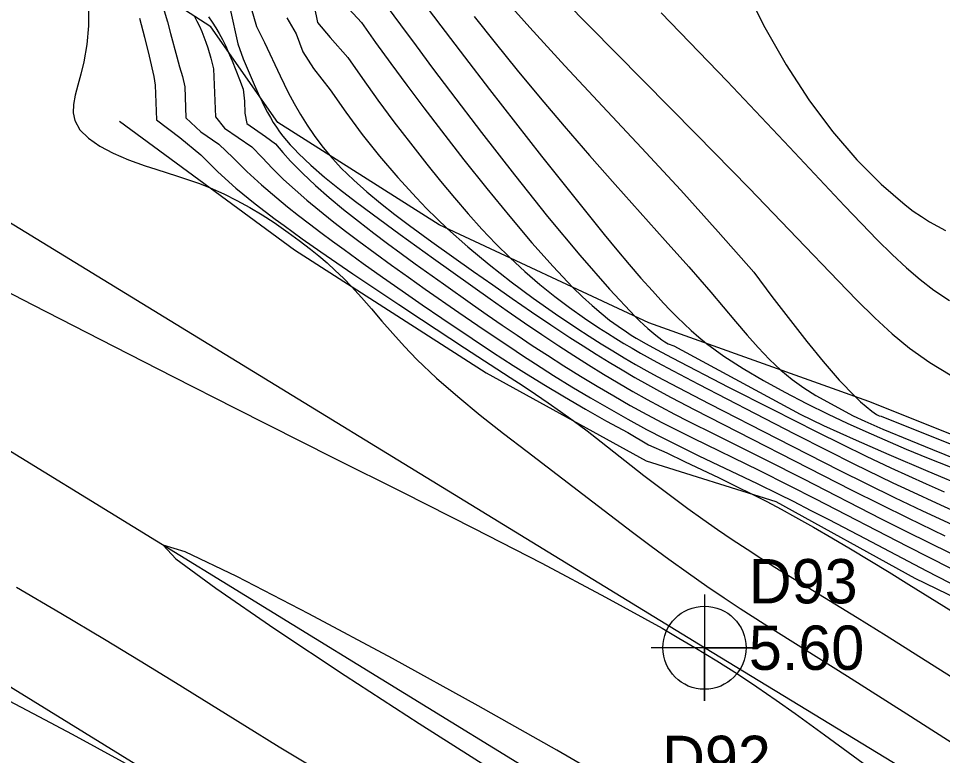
# Model space of a CAD drawing. Extents: x 2356077 to 2359823, y 225951 to 227822.
# Drawn here: x 2357257.6 to 2357309.7, y 226899 to 226940.5 of the extents above; entities that cross this region are included whole.
import ezdxf

# ---------------------------------------------------------------- set-up
doc = ezdxf.new("R2010")
doc.units = 0
for name, color, linetype in [('DTM Contours Major', 7, 'Continuous'), ('DTM Contours Minor', 7, 'Continuous'), ('Exist DTM Crownline', 7, 'Continuous'), ('Exist DTM Crownline Cogo Number', 7, 'Continuous'), ('Exist Roads EOP', 7, 'Continuous'), ('Exist Roads EOP Cogo Elevation', 7, 'Continuous'), ('Exist Roads EOP Cogo Number', 7, 'Continuous'), ('Exist Roads EOP Cogo Point CELL', 7, 'Continuous'), ('PH Exist DTM Breakline', 7, 'Continuous')]:
    doc.layers.add(name, color=color, linetype=linetype)

msp = doc.modelspace()

# ---------------------------------------------------------------- linework, layer by layer
at = {"layer": 'DTM Contours Major'}
for points in [[(2357265.861, 226940.962), (2357266.049, 226940.345), (2357266.222, 226939.701), (2357266.567, 226938.368), (2357266.724, 226937.82), (2357266.898, 226937.274), (2357267.019, 226936.685), (2357267.085, 226934.933), (2357267.923, 226934.144), (2357268.947, 226933.441), (2357269.74, 226932.684), (2357270.516, 226931.91), (2357271.342, 226931.155), (2357272.206, 226930.417), (2357272.811, 226929.923), (2357273.427, 226929.434), (2357274.054, 226928.95), (2357274.692, 226928.467), (2357275.342, 226927.984), (2357276.003, 226927.501), (2357277.075, 226926.726), (2357278.169, 226925.948), (2357279.279, 226925.17), (2357280.397, 226924.396), (2357281.517, 226923.631), (2357283.212, 226922.491), (2357284.37, 226921.727), (2357285.537, 226920.974), (2357286.129, 226920.598), (2357287.265, 226919.893), (2357288.424, 226919.194), (2357289.602, 226918.505), (2357290.792, 226917.832), (2357291.989, 226917.179), (2357293.166, 226916.486), (2357294.194, 226916.046), (2357295.193, 226915.559), (2357297.145, 226914.621), (2357298.087, 226914.165), (2357298.999, 226913.711), (2357299.825, 226913.286), (2357300.634, 226912.854), (2357301.444, 226912.41), (2357302.46, 226911.838), (2357303.498, 226911.24), (2357304.557, 226910.617), (2357305.635, 226909.971), (2357306.731, 226909.304), (2357307.845, 226908.616), (2357310.201, 226907.139)], [(2357283.329, 226940.643), (2357284.51, 226939.163), (2357285.755, 226937.628), (2357287.055, 226936.058), (2357288.398, 226934.471), (2357289.835, 226932.818), (2357291.282, 226931.182), (2357294.106, 226928.021), (2357295.433, 226926.522), (2357296.669, 226925.095), (2357298.06, 226923.448), (2357298.714, 226922.686), (2357299.351, 226921.972), (2357299.984, 226921.312), (2357300.62, 226920.71), (2357301.258, 226920.177), (2357301.911, 226919.697), (2357302.592, 226919.273), (2357304.702, 226918.132), (2357305.357, 226917.83), (2357306.38, 226917.383), (2357307.926, 226916.736), (2357309.178, 226916.225), (2357313.164, 226914.616)], [(2357272.765, 226940.576), (2357273.293, 226939.673), (2357273.667, 226938.661), (2357274.278, 226937.72), (2357275.221, 226936.519), (2357276.093, 226935.257), (2357277.023, 226934.004), (2357278.002, 226932.771), (2357279.023, 226931.572), (2357280.078, 226930.417), (2357280.65, 226929.826), (2357281.235, 226929.248), (2357281.837, 226928.676), (2357282.982, 226927.656), (2357284.183, 226926.657), (2357285.419, 226925.689), (2357286.668, 226924.762), (2357287.91, 226923.884), (2357289.124, 226923.067), (2357289.812, 226922.62), (2357290.485, 226922.194), (2357291.145, 226921.789), (2357291.794, 226921.401), (2357292.433, 226921.029), (2357293.066, 226920.672), (2357293.655, 226920.347), (2357294.828, 226919.719), (2357296.602, 226918.799), (2357300.416, 226916.842), (2357303.914, 226915.064), (2357305.471, 226914.285), (2357307.03, 226913.522), (2357308.605, 226912.77), (2357311.007, 226911.651)]]:
    msp.add_lwpolyline(points, dxfattribs=at)
at = {"layer": 'DTM Contours Minor'}
for points in [[(2357279.394, 226942.879), (2357281.452, 226940.133), (2357282.783, 226938.377), (2357284.199, 226936.532), (2357285.66, 226934.649), (2357287.125, 226932.78), (2357288.553, 226930.978), (2357289.905, 226929.294), (2357290.663, 226928.363), (2357291.384, 226927.489), (2357292.073, 226926.669), (2357292.736, 226925.898), (2357293.378, 226925.172), (2357294.005, 226924.489), (2357294.388, 226924.083), (2357294.773, 226923.69), (2357295.165, 226923.308), (2357295.57, 226922.935), (2357295.992, 226922.568), (2357296.438, 226922.207), (2357297.417, 226921.492), (2357298.491, 226920.792), (2357299.638, 226920.113), (2357300.839, 226919.455), (2357302.059, 226918.825), (2357303.289, 226918.224), (2357304.356, 226917.722), (2357305.417, 226917.24), (2357306.479, 226916.773), (2357307.696, 226916.253), (2357308.923, 226915.743), (2357310.162, 226915.241)], [(2357287.059, 226942.943), (2357289.827, 226940.114), (2357295.864, 226933.991), (2357298.827, 226930.966), (2357301.549, 226928.148), (2357303.848, 226925.735), (2357304.901, 226924.654), (2357305.913, 226923.662), (2357306.899, 226922.76), (2357307.876, 226921.952), (2357309.015, 226921.136), (2357310.166, 226920.442)], [(2357277.626, 226942.314), (2357279.187, 226940.179), (2357280.057, 226938.996), (2357280.992, 226937.737), (2357281.993, 226936.402), (2357283.746, 226934.102), (2357285.6, 226931.72), (2357287.474, 226929.375), (2357289.286, 226927.184), (2357290.955, 226925.266), (2357292.4, 226923.738), (2357292.65, 226923.494), (2357292.89, 226923.268), (2357293.122, 226923.057), (2357293.348, 226922.86), (2357293.571, 226922.674), (2357293.904, 226922.413), (2357294.076, 226922.302), (2357294.274, 226922.196), (2357294.591, 226922.072), (2357301.717, 226918.213), (2357303.027, 226917.587), (2357304.877, 226916.759), (2357306.714, 226915.955), (2357308.915, 226915.012), (2357311.15, 226914.073)], [(2357298.595, 226942.295), (2357299.717, 226940.027), (2357300.919, 226937.916), (2357302.202, 226935.958), (2357303.54, 226934.171), (2357304.908, 226932.573), (2357306.281, 226931.185), (2357307.633, 226930.023), (2357308.09, 226929.679), (2357308.544, 226929.363), (2357308.998, 226929.076), (2357309.453, 226928.817), (2357309.913, 226928.585)], [(2357261.592, 226941.239), (2357261.592, 226940.134), (2357261.493, 226939.072), (2357261.32, 226938.091), (2357261.152, 226937.402), (2357260.983, 226936.777), (2357260.837, 226936.211), (2357260.742, 226935.694), (2357260.725, 226935.22), (2357260.813, 226934.781), (2357261.106, 226934.261), (2357261.585, 226933.784), (2357262.221, 226933.345), (2357262.985, 226932.942), (2357263.848, 226932.572), (2357264.781, 226932.23), (2357265.382, 226932.032), (2357266.61, 226931.641), (2357267.228, 226931.438), (2357267.841, 226931.223), (2357268.446, 226930.99), (2357269.215, 226930.653), (2357269.96, 226930.281), (2357270.68, 226929.881), (2357271.377, 226929.46), (2357272.049, 226929.023), (2357272.854, 226928.465), (2357273.47, 226928.014), (2357274.102, 226927.529), (2357274.574, 226927.148), (2357275.041, 226926.75), (2357275.503, 226926.332), (2357275.963, 226925.89), (2357276.423, 226925.418), (2357276.979, 226924.808), (2357277.546, 226924.157), (2357278.133, 226923.474), (2357278.75, 226922.766), (2357279.405, 226922.042), (2357280.108, 226921.311), (2357281.212, 226920.26), (2357282.409, 226919.212), (2357283.676, 226918.17), (2357284.988, 226917.134), (2357286.323, 226916.108), (2357290.028, 226913.276), (2357292.264, 226911.569), (2357293.315, 226910.777), (2357294.313, 226910.038), (2357295.411, 226909.245), (2357296.444, 226908.523), (2357297.429, 226907.856), (2357298.337, 226907.261), (2357299.69, 226906.398), (2357304.379, 226903.447), (2357307.728, 226901.317), (2357310.947, 226899.257)], [(2357274.307, 226941.236), (2357274.51, 226940.313), (2357275.211, 226939.469), (2357276.205, 226938.347), (2357277.036, 226937.148), (2357277.909, 226935.935), (2357278.813, 226934.717), (2357279.738, 226933.506), (2357280.673, 226932.315), (2357281.444, 226931.358), (2357282.217, 226930.425), (2357282.993, 226929.522), (2357283.774, 226928.652), (2357284.562, 226927.82), (2357285.358, 226927.03), (2357286.192, 226926.261), (2357287.032, 226925.539), (2357287.873, 226924.864), (2357288.713, 226924.232), (2357289.545, 226923.642), (2357290.366, 226923.092), (2357290.84, 226922.787), (2357291.31, 226922.494), (2357291.778, 226922.211), (2357292.245, 226921.935), (2357292.714, 226921.666), (2357293.633, 226921.155), (2357294.545, 226920.664), (2357295.973, 226919.914), (2357299.167, 226918.255), (2357301.395, 226917.11), (2357303.255, 226916.166), (2357304.736, 226915.426), (2357306.207, 226914.705), (2357306.943, 226914.352), (2357307.832, 226913.933), (2357309.622, 226913.107), (2357312.354, 226911.875)], [(2357276.02, 226941.344), (2357276.972, 226940.312), (2357277.778, 226939.182), (2357278.638, 226938.001), (2357279.546, 226936.773), (2357280.5, 226935.503), (2357281.497, 226934.198), (2357282.759, 226932.573), (2357284.048, 226930.949), (2357285.335, 226929.371), (2357286.589, 226927.887), (2357287.781, 226926.542), (2357288.879, 226925.384), (2357289.444, 226924.832), (2357289.976, 226924.344), (2357290.483, 226923.911), (2357290.971, 226923.525), (2357291.446, 226923.178), (2357291.915, 226922.86), (2357292.189, 226922.684), (2357292.464, 226922.514), (2357293.025, 226922.185), (2357293.609, 226921.861), (2357294.492, 226921.392), (2357297.672, 226919.75), (2357300.128, 226918.496), (2357302.655, 226917.223), (2357304.056, 226916.528), (2357305.439, 226915.856), (2357306.816, 226915.202), (2357307.815, 226914.739), (2357308.819, 226914.282), (2357309.828, 226913.831)], [(2357285.351, 226941.292), (2357286.467, 226940.026), (2357288.438, 226937.867), (2357290.568, 226935.587), (2357292.775, 226933.235), (2357294.976, 226930.857), (2357297.089, 226928.502), (2357299.101, 226926.221), (2357300.12, 226924.857), (2357302.086, 226922.327), (2357303.002, 226921.184), (2357303.901, 226920.141), (2357304.803, 226919.212), (2357305.115, 226918.923), (2357305.429, 226918.647), (2357305.747, 226918.384), (2357306.014, 226918.194), (2357306.165, 226918.133), (2357306.273, 226918.117), (2357315.188, 226914.53)], [(2357267.542, 226940.683), (2357267.705, 226940.397), (2357267.852, 226940.106), (2357267.983, 226939.81), (2357268.102, 226939.508), (2357268.212, 226939.201), (2357268.315, 226938.889), (2357268.494, 226938.304), (2357268.644, 226937.708), (2357268.746, 226934.986), (2357269.253, 226934.358), (2357270.791, 226933.301), (2357271.385, 226932.697), (2357271.968, 226932.075), (2357272.593, 226931.46), (2357273.234, 226930.87), (2357273.905, 226930.285), (2357274.605, 226929.704), (2357275.329, 226929.125), (2357276.073, 226928.548), (2357276.836, 226927.972), (2357277.751, 226927.295), (2357278.68, 226926.62), (2357279.622, 226925.947), (2357280.57, 226925.278), (2357282.471, 226923.957), (2357283.901, 226922.976), (2357285.336, 226922.011), (2357286.061, 226921.532), (2357286.793, 226921.057), (2357287.809, 226920.41), (2357288.84, 226919.771), (2357289.883, 226919.144), (2357290.934, 226918.531), (2357291.99, 226917.937), (2357293.047, 226917.365), (2357294.039, 226916.85), (2357295.026, 226916.355), (2357296.006, 226915.875), (2357299.288, 226914.301), (2357300.501, 226913.707), (2357301.307, 226913.305), (2357302.311, 226912.796), (2357303.323, 226912.275), (2357305.369, 226911.204), (2357308.836, 226909.381), (2357310.762, 226908.379)], [(2357268.347, 226940.641), (2357268.565, 226940.335), (2357268.769, 226940.02), (2357268.96, 226939.696), (2357269.141, 226939.362), (2357269.311, 226939.018), (2357269.473, 226938.665), (2357269.686, 226938.155), (2357270.1, 226937.092), (2357270.318, 226936.549), (2357270.376, 226935.882), (2357270.402, 226935.192), (2357270.525, 226934.61), (2357271.573, 226933.89), (2357272.137, 226933.472), (2357272.545, 226932.984), (2357272.984, 226932.498), (2357273.658, 226931.811), (2357274.386, 226931.127), (2357275.16, 226930.446), (2357275.971, 226929.77), (2357276.811, 226929.099), (2357277.672, 226928.434), (2357278.443, 226927.852), (2357279.222, 226927.274), (2357280.009, 226926.701), (2357281.598, 226925.563), (2357283.233, 226924.411), (2357284.071, 226923.827), (2357284.912, 226923.247), (2357285.758, 226922.671), (2357286.609, 226922.102), (2357287.466, 226921.541), (2357288.392, 226920.947), (2357289.324, 226920.366), (2357290.26, 226919.799), (2357291.198, 226919.247), (2357292.136, 226918.714), (2357293.072, 226918.2), (2357293.949, 226917.737), (2357294.821, 226917.291), (2357295.688, 226916.858), (2357299.381, 226915.053), (2357301.084, 226914.205), (2357302.573, 226913.447), (2357307.739, 226910.778), (2357310.181, 226909.536)], [(2357269.57, 226941.073), (2357270.004, 226939.101), (2357270.305, 226938.269), (2357270.934, 226936.818), (2357271.231, 226936.148), (2357271.379, 226935.829), (2357271.529, 226935.524), (2357271.683, 226935.231), (2357271.842, 226934.947), (2357272.009, 226934.671), (2357272.186, 226934.402), (2357272.363, 226934.153), (2357272.553, 226933.906), (2357272.754, 226933.661), (2357272.968, 226933.416), (2357273.196, 226933.17), (2357273.438, 226932.922), (2357274.129, 226932.268), (2357274.903, 226931.596), (2357275.745, 226930.911), (2357276.641, 226930.215), (2357277.576, 226929.514), (2357279.155, 226928.359), (2357281.042, 226927.003), (2357284.234, 226924.731), (2357285.201, 226924.052), (2357286.171, 226923.379), (2357287.142, 226922.717), (2357288.112, 226922.07), (2357288.95, 226921.525), (2357289.785, 226920.996), (2357290.617, 226920.483), (2357291.445, 226919.987), (2357292.271, 226919.508), (2357293.093, 226919.047), (2357293.863, 226918.63), (2357294.63, 226918.227), (2357295.393, 226917.834), (2357296.913, 226917.07), (2357299.776, 226915.638), (2357301.891, 226914.566), (2357306.272, 226912.322), (2357307.747, 226911.579), (2357310.142, 226910.395)], [(2357270.766, 226941.115), (2357271.069, 226940.086), (2357271.516, 226939.176), (2357272.393, 226937.3), (2357272.851, 226936.371), (2357273.188, 226935.737), (2357273.542, 226935.119), (2357273.917, 226934.517), (2357274.315, 226933.931), (2357274.739, 226933.362), (2357275.192, 226932.81), (2357275.844, 226932.1), (2357276.544, 226931.417), (2357277.286, 226930.756), (2357278.061, 226930.115), (2357278.863, 226929.487), (2357279.684, 226928.871), (2357280.945, 226927.95), (2357283.299, 226926.272), (2357284.377, 226925.512), (2357285.467, 226924.75), (2357286.561, 226923.997), (2357287.651, 226923.26), (2357288.728, 226922.549), (2357289.476, 226922.067), (2357290.215, 226921.601), (2357290.946, 226921.151), (2357291.67, 226920.717), (2357292.389, 226920.297), (2357293.104, 226919.891), (2357293.773, 226919.522), (2357294.441, 226919.163), (2357295.778, 226918.463), (2357304.591, 226913.954), (2357306.252, 226913.117), (2357307.775, 226912.365), (2357309.869, 226911.356)], [(2357293.872, 226940.863), (2357297.6, 226937.002), (2357301.107, 226933.275), (2357304.215, 226929.966), (2357305.164, 226928.971), (2357306.055, 226928.06), (2357306.898, 226927.229), (2357307.705, 226926.481), (2357308.484, 226925.812), (2357309.248, 226925.223), (2357310.125, 226924.639)], [(2357264.46, 226940.563), (2357264.742, 226939.494), (2357265.019, 226938.418), (2357265.271, 226937.262), (2357265.352, 226936.784), (2357265.426, 226934.816), (2357266.744, 226933.828), (2357267.933, 226932.846), (2357268.873, 226931.886), (2357269.897, 226930.967), (2357270.981, 226930.083), (2357272.105, 226929.228), (2357272.614, 226928.854), (2357273.645, 226928.116), (2357274.693, 226927.384), (2357276.501, 226926.145), (2357277.793, 226925.272), (2357279.084, 226924.407), (2357280.359, 226923.56), (2357282.794, 226921.962), (2357285.369, 226920.288), (2357286.087, 226919.817), (2357286.796, 226919.345), (2357287.502, 226918.864), (2357288.207, 226918.371), (2357288.916, 226917.857), (2357289.695, 226917.272), (2357290.484, 226916.664), (2357292.899, 226914.769), (2357293.718, 226914.137), (2357294.547, 226913.512), (2357295.381, 226912.899), (2357296.217, 226912.301), (2357297.052, 226911.717), (2357297.886, 226911.149), (2357298.715, 226910.599), (2357299.498, 226910.092), (2357300.276, 226909.6), (2357301.816, 226908.647), (2357304.924, 226906.747), (2357306.557, 226905.734), (2357309.123, 226904.12), (2357315.341, 226900.191)], [(2357252.48, 226927.475), (2357258.449, 226924.391), (2357263.03, 226922.036), (2357266.388, 226920.32), (2357269.851, 226918.563), (2357275.411, 226915.767), (2357279.332, 226913.796), (2357283.291, 226911.79), (2357287.14, 226909.807), (2357290.733, 226907.905), (2357293.922, 226906.144), (2357294.878, 226905.594), (2357295.777, 226905.063), (2357297.016, 226904.305), (2357298.173, 226903.567), (2357299.275, 226902.835), (2357300.349, 226902.097), (2357301.422, 226901.338), (2357303.089, 226900.134), (2357311.733, 226893.805)], [(2357289.614, 226898.329), (2357287.986, 226899.268), (2357283.559, 226901.769), (2357278.73, 226904.431), (2357274.021, 226906.962), (2357269.951, 226909.067), (2357267.04, 226910.452), (2357265.809, 226910.824), (2357266.519, 226910.061), (2357268.763, 226908.398), (2357272.095, 226906.111), (2357276.067, 226903.48), (2357280.232, 226900.78), (2357284.142, 226898.29)], [(2357313.638, 226874.902), (2357309.459, 226877.501), (2357307.392, 226878.776), (2357305.287, 226880.062), (2357303.221, 226881.313), (2357301.214, 226882.518), (2357297.461, 226884.755), (2357292.889, 226887.461), (2357290.842, 226888.659), (2357288.71, 226889.891), (2357283.248, 226893.013), (2357281.097, 226894.248), (2357278.867, 226895.541), (2357276.592, 226896.878), (2357274.305, 226898.247), (2357272.349, 226899.439), (2357270.402, 226900.642), (2357266.492, 226903.069), (2357264.511, 226904.289), (2357262.5, 226905.51), (2357260.038, 226906.976), (2357257.54, 226908.44)], [(2357309.915, 226870.951), (2357306.521, 226873.161), (2357303.016, 226875.414), (2357299.607, 226877.584), (2357295.001, 226880.492), (2357292.364, 226882.143), (2357290.295, 226883.425), (2357289.306, 226884.03), (2357288.317, 226884.628), (2357287.308, 226885.23), (2357285.621, 226886.218), (2357284.275, 226886.993), (2357281.999, 226888.283), (2357279.53, 226889.666), (2357271.826, 226893.948), (2357269.445, 226895.275), (2357264.902, 226897.828), (2357263.5, 226898.612), (2357262.104, 226899.383), (2357260.685, 226900.156), (2357258.815, 226901.155), (2357254.058, 226903.658)]]:
    msp.add_lwpolyline(points, dxfattribs=at)
at = {"layer": 'Exist DTM Crownline'}
msp.add_lwpolyline([(2357542.756, 226741.609), (2357459.889, 226792.427), (2357374.177, 226844.74), (2357291.426, 226895.083), (2357208.118, 226946.275), (2357125.882, 226996.539), (2357045.017, 227045.595), (2356966.337, 227093.498), (2356883.413, 227143.712), (2356799.704, 227194.618), (2356722.637, 227241.528), (2356636.765, 227293.74), (2356553.053, 227344.465), (2356470.397, 227394.758), (2356383.201, 227447.638), (2356299.889, 227498.478), (2356223.248, 227545.375)], dxfattribs=at)
at = {"layer": 'Exist Roads EOP'}
for points in [[(2357548.158, 226751.097), (2357465.654, 226801.744), (2357379.741, 226854.27), (2357296.317, 226905.047), (2357214.489, 226955.136), (2357131.706, 227005.719), (2357050.471, 227054.837), (2356971.347, 227103.361), (2356888.766, 227153.021), (2356805.008, 227204.071), (2356729.232, 227250.322), (2356641.873, 227303.321), (2356558.204, 227353.943), (2356475.441, 227404.348), (2356389.192, 227456.864), (2356305.906, 227507.596), (2356229.771, 227554.142)], [(2357548.158, 226751.097), (2357551.518, 226748.955), (2357539.932, 226730.044), (2357536.732, 226732.588), (2357457.094, 226780.918), (2357368.575, 226834.971), (2357285.95, 226885.112), (2357202.56, 226936.462), (2357119.743, 226986.718), (2357040.047, 227034.838), (2356959.55, 227083.993), (2356876.77, 227134.388), (2356794.33, 227184.148), (2356716.529, 227232.438), (2356632.17, 227283.448), (2356547.589, 227334.799), (2356465.16, 227384.805), (2356376.528, 227438.798), (2356293.908, 227488.913), (2356217.843, 227535.566)]]:
    msp.add_lwpolyline(points, dxfattribs=at)
at = {"layer": 'Exist Roads EOP Cogo Point CELL'}
msp.add_lwpolyline([(2357296.317, 226908.047), (2357296.317, 226902.047), (2357296.317, 226905.047), (2357299.317, 226905.047), (2357293.317, 226905.047)], dxfattribs=at)
msp.add_circle((2357296.317, 226905.047), 2.344, dxfattribs=at)
at = {"layer": 'PH Exist DTM Breakline'}
for points in [[(2357375.496, 226879.34), (2357365.555, 226885.556), (2357354.861, 226891.964), (2357343.526, 226898.763), (2357330.914, 226906.764), (2357316.219, 226914.693), (2357305.587, 226918.931), (2357293.171, 226923.377), (2357281.362, 226928.899), (2357272.268, 226934.664), (2357268.495, 226940.065), (2357263.123, 226943.55), (2357255.215, 226946.449), (2357244.972, 226951.56), (2357235.273, 226957.13), (2357228.368, 226958.818), (2357221.561, 226960.489), (2357210.433, 226966.51), (2357194.919, 226976.666)], [(2357263.343, 226934.752), (2357273.2, 226927.486), (2357284.001, 226920.554), (2357293.035, 226915.596), (2357300.342, 226913.287), (2357308.171, 226908.977), (2357317.863, 226904.277), (2357326.763, 226900.123), (2357335.396, 226895.28), (2357345.623, 226888.824), (2357353.735, 226883.219), (2357359.576, 226877.572), (2357365.392, 226872.49), (2357369.563, 226870.517)]]:
    msp.add_lwpolyline(points, dxfattribs=at)

# ---------------------------------------------------------------- texts
at = {"layer": 'Exist DTM Crownline Cogo Number'}
msp.add_text('D92', height=2.5, dxfattribs=at).set_placement((2357293.926, 226897.583))
at = {"layer": 'Exist Roads EOP Cogo Elevation'}
msp.add_text('5.60', height=2.5, dxfattribs=at).set_placement((2357298.817, 226903.798))
at = {"layer": 'Exist Roads EOP Cogo Number'}
msp.add_text('D93', height=2.5, dxfattribs=at).set_placement((2357298.817, 226907.548))

doc.saveas('drawing.dxf')
